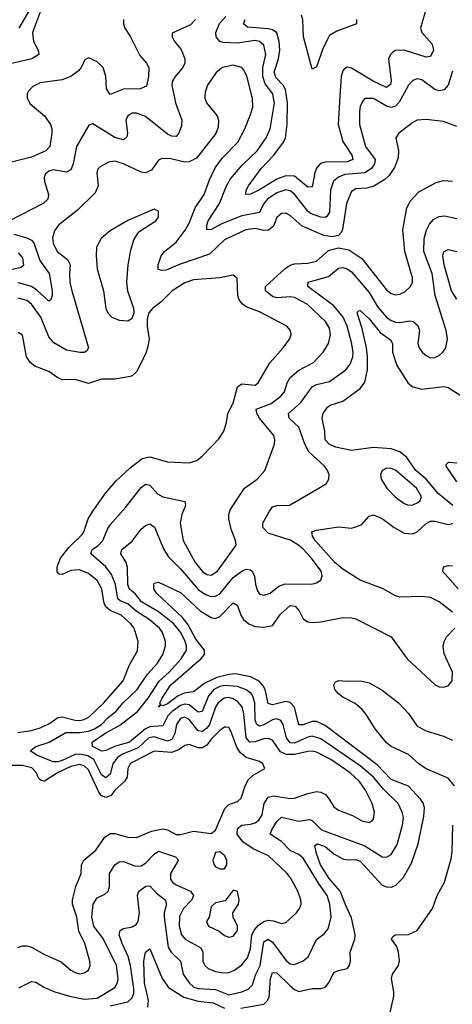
# Model space of a CAD drawing. Header units: inches. Extents: x 1694797 to 1849917, y 907313 to 1017959.
# Tile 662 of 834: x 1826217 to 1828189, y 945853 to 950349. Entities that reach past the tile are written whole.
import ezdxf

# ---------------------------------------------------------------- set-up
doc = ezdxf.new("R2010")
doc.units = ezdxf.units.IN
doc.header["$MEASUREMENT"] = 0
doc.layers.add('B8924', color=7, linetype='Continuous')
doc.layers.add('B8925', color=7, linetype='Continuous')

msp = doc.modelspace()

# ---------------------------------------------------------------- linework, layer by layer
at = {"layer": 'B8924', "color": 5}
for points, elevation in [([(1826251.4, 950000), (1826251.5, 949990), (1826264.9, 949964.9), (1826329.2, 949909.2), (1826356.6, 949870), (1826363.2, 949850), (1826363.7, 949830), (1826354, 949770), (1826335.4, 949750), (1826270, 949720.7), (1826148.7, 949690)], 620), ([(1826920.8, 950000), (1826926.9, 949970), (1826955.5, 949890), (1826955.1, 949864.9), (1826942.3, 949830), (1826930, 949815.8), (1826910, 949816.5), (1826890, 949825.7), (1826790, 949906.1), (1826750, 949922.4), (1826730, 949921.7), (1826709.4, 949910), (1826700.8, 949890), (1826707.9, 949830), (1826705.5, 949814.5), (1826690, 949799.8), (1826650, 949811), (1826550, 949873.7), (1826532.4, 949867.6), (1826476.3, 949770), (1826460.9, 949690), (1826450, 949663.1), (1826430, 949652.2), (1826370, 949663), (1826350, 949657.5), (1826335, 949644.9), (1826327.6, 949630), (1826329.3, 949610.7), (1826348.1, 949550), (1826345.4, 949530), (1826323.9, 949510), (1826170.3, 949430)], 640), ([(1827061.1, 950000), (1827060.7, 949990), (1827068.9, 949968.9), (1827116.5, 949910), (1827122.6, 949890), (1827122.3, 949857.7), (1827110.8, 949829.2), (1827023.3, 949716.7), (1826990, 949699.4), (1826970, 949698.7), (1826906.5, 949713.5), (1826865.3, 949714.7), (1826850, 949706.9), (1826818.1, 949661.9), (1826790, 949649), (1826770, 949652.6), (1826690, 949691.1), (1826650, 949703.2), (1826621.8, 949698.1), (1826583.7, 949676.3), (1826573.8, 949666.2), (1826567.9, 949650), (1826574.3, 949590), (1826561.5, 949558.5), (1826480.3, 949479.7), (1826394.2, 949410), (1826375.8, 949384.2), (1826367, 949353), (1826370, 949328.5), (1826388.1, 949290), (1826434, 949254), (1826447.3, 949230), (1826443.1, 949190), (1826446.1, 949150), (1826454.1, 949110), (1826530.2, 948850), (1826523.4, 948836.6), (1826511, 948829), (1826491, 948829), (1826430, 948839.8), (1826372.9, 948872.9), (1826350, 948900.9), (1826312.8, 948990), (1826270.3, 949050), (1826250, 949066.5), (1826210, 949076.7)], 660), ([(1828210, 949860.9), (1828150, 949883.9), (1828070, 949892.7), (1828030, 949890.8), (1828010, 949879.3), (1827946.4, 949830), (1827932.4, 949810), (1827943.5, 949750), (1827942, 949718), (1827926, 949674), (1827902.2, 949637.8), (1827881.6, 949618.4), (1827831.5, 949588.5), (1827800, 949580), (1827750, 949576.1), (1827730, 949563.9), (1827706.6, 949510), (1827689.2, 949390.8), (1827683, 949377), (1827670, 949363.9), (1827642.3, 949357.7), (1827604, 949364), (1827505.4, 949405.4), (1827450, 949454.1), (1827430, 949465.2), (1827410, 949464.6), (1827390, 949445.4), (1827374.5, 949405.5), (1827351.9, 949388.1), (1827330, 949386.6), (1827290, 949395.3), (1827248, 949390), (1827150, 949344.3), (1827082.1, 949277.9), (1826947.9, 949232.1), (1826884.4, 949204.4), (1826863.4, 949203.4), (1826848.9, 949210), (1826848.6, 949230), (1826862.1, 949270), (1826877.8, 949290), (1826930, 949332.5), (1826971.7, 949388.3), (1826990, 949419.3), (1827017.6, 949490), (1827057.9, 949550), (1827082.2, 949617.8), (1827107.7, 949672.3), (1827141.6, 949718.4), (1827211.4, 949790), (1827243.2, 949850), (1827270, 949916.4), (1827279.9, 949950), (1827277.8, 949990), (1827275.2, 950000)], 660), ([(1827962.4, 950000), (1827947.2, 949972.8), (1827930, 949953.5), (1827910, 949948.3), (1827890, 949954.3), (1827830, 949988.7), (1827790.9, 949989.1), (1827781.3, 949978.7), (1827770, 949952), (1827766.9, 949930), (1827766.7, 949870), (1827793.1, 949770), (1827838.1, 949710), (1827834.7, 949690), (1827821.3, 949670), (1827790.7, 949649.3), (1827698.7, 949641.3), (1827670.2, 949630), (1827648.2, 949611.8), (1827633.9, 949570), (1827629.3, 949470.7), (1827616.8, 949450), (1827610, 949446), (1827590, 949446.8), (1827543.5, 949463.5), (1827530, 949474.6), (1827470, 949552.2), (1827450, 949566.9), (1827430, 949571.4), (1827390, 949558.5), (1827346.8, 949530), (1827329.4, 949510), (1827310, 949468), (1827230, 949453.3), (1827141.9, 949418.1), (1827090, 949390.8), (1827070, 949389.8), (1827069.4, 949410), (1827076.5, 949430), (1827127.9, 949510), (1827160.1, 949590), (1827177.8, 949622.2), (1827233.4, 949686.6), (1827299.2, 949750), (1827340.9, 949810), (1827358.5, 949850), (1827379.2, 949970), (1827372.8, 950000)], 640), ([(1827676.8, 950000), (1827668.3, 949870), (1827690, 949792.3), (1827731.4, 949730), (1827736.1, 949710), (1827710, 949699.4), (1827610, 949698.3), (1827588.2, 949691.8), (1827570, 949670.7), (1827562.2, 949650), (1827550, 949586), (1827530, 949584.2), (1827470, 949634.4), (1827430, 949636.3), (1827390, 949621.3), (1827310, 949571.6), (1827270, 949552.4), (1827248.6, 949550), (1827249, 949570), (1827260.7, 949590), (1827317.2, 949670), (1827375.4, 949730), (1827419.7, 949790), (1827429.6, 949810), (1827436.9, 949870), (1827437.5, 949970), (1827433.5, 950000)], 620), ([(1826212.3, 945927.7), (1826270, 945956.1), (1826290, 945953.9), (1826329.1, 945929.1), (1826377.4, 945910), (1826444.2, 945890), (1826510, 945876.5), (1826570, 945881.1), (1826651.2, 945928.8), (1826662, 945950), (1826665.3, 945970), (1826658.5, 946030), (1826598.3, 946150), (1826554.9, 946210), (1826546.4, 946250), (1826552.2, 946310), (1826570, 946339.3), (1826605, 946355), (1826619.8, 946370), (1826625.7, 946390), (1826626.5, 946450), (1826650.8, 946490), (1826670, 946503), (1826690, 946504.3), (1826744.1, 946484.1), (1826770, 946485.4), (1826790, 946496.9), (1826830, 946538.5), (1826850, 946551.3), (1826926.7, 946526.7), (1826936.7, 946516.7), (1826939.3, 946510), (1826903.8, 946450), (1826904.5, 946424.5), (1826912.9, 946410), (1826930, 946398.9), (1826995.9, 946370), (1827009.4, 946350), (1827001.5, 946330), (1826963.6, 946290), (1826945.9, 946254.1), (1826943.8, 946210), (1826954.7, 946170), (1826971.6, 946150), (1827042.5, 946110), (1827051.8, 946090), (1827052.1, 946050), (1827060.6, 946030), (1827076.1, 946016.1), (1827110, 946002.1), (1827143.6, 945996.4), (1827170, 945997.5), (1827193.7, 946006.3), (1827230, 946032.8), (1827255.7, 946064.3), (1827270, 946106.4), (1827274.7, 946170), (1827286.8, 946193.2), (1827306.1, 946213.9), (1827330, 946230.5), (1827350, 946237.4), (1827374.4, 946234.4), (1827410, 946221), (1827430, 946226.4), (1827478.8, 946270), (1827492.8, 946290), (1827499.8, 946310), (1827498.9, 946330), (1827484.8, 946370), (1827452.2, 946430), (1827435.9, 946450), (1827350.7, 946530.7), (1827281.9, 946561.9), (1827234.6, 946594.6), (1827208.8, 946630), (1827210, 946655), (1827229, 946671), (1827270, 946674.8), (1827290, 946680.8), (1827306.9, 946693.1), (1827322.1, 946717.9), (1827331.7, 946770), (1827350, 946797.9), (1827376, 946804), (1827450, 946792.8), (1827470, 946794.1), (1827530, 946815.2), (1827570, 946824), (1827590, 946821.2), (1827610.9, 946810), (1827628.6, 946790), (1827650, 946754.3), (1827670, 946738.4), (1827735.1, 946715.1), (1827776.3, 946690), (1827810, 946683.1), (1827823.7, 946690), (1827830, 946698.8), (1827834, 946730), (1827823.7, 946770), (1827793.1, 946830), (1827766.2, 946870), (1827723.8, 946910), (1827636.1, 946970), (1827570, 947003.7), (1827550, 947008.9), (1827530, 947007.6), (1827470, 946993), (1827432.8, 946992.8), (1827406.2, 947006.2), (1827370, 947058.8), (1827350, 947066.9), (1827330, 947064.6), (1827290, 947050.6), (1827266.6, 947050), (1827248.9, 947070), (1827238.4, 947178.4), (1827230.6, 947210.6), (1827210, 947235.2), (1827190, 947247.7), (1827170, 947253.2), (1827148.9, 947251.1), (1827122, 947230), (1827110, 947209.8), (1827082.1, 947130), (1827070, 947112.9), (1827050, 947098.4), (1827030, 947100.8), (1826990, 947152.5), (1826970, 947164.1), (1826950, 947157.4), (1826931.2, 947130), (1826924.2, 947090), (1826910, 947061.3), (1826890, 947054.3), (1826830, 947074.1), (1826805.8, 947070), (1826756.4, 947023.5), (1826685.6, 946994.4), (1826661.9, 946978.1), (1826641.4, 946950), (1826630, 946904.1), (1826610, 946887.3), (1826590, 946901.1), (1826555.2, 946970), (1826528, 946988), (1826490, 946995.1), (1826470, 946992.8), (1826410, 946965.9), (1826390, 946959.4), (1826370, 946959.3), (1826294.6, 946990), (1826264.7, 947010), (1826289.6, 947030), (1826350.8, 947049.2), (1826426.6, 947093.4), (1826490, 947093.7), (1826530, 947100.2), (1826557.8, 947110), (1826589.5, 947130), (1826618.7, 947161.3), (1826655, 947190), (1826688.6, 947230), (1826752.7, 947290), (1826799.6, 947360.4), (1826845.7, 947410), (1826870, 947450.2), (1826882, 947490), (1826881.2, 947510), (1826867.9, 947550), (1826854.6, 947570), (1826807.3, 947610), (1826747.6, 947647.6), (1826710, 947681.4), (1826675.3, 947695.3), (1826664.4, 947704.4), (1826653.8, 947770), (1826634.8, 947814.8), (1826610.2, 947850.2), (1826540.6, 947910), (1826546.5, 947930), (1826573.1, 947946.9), (1826596.1, 947970), (1826617.4, 948022.6), (1826630, 948042), (1826699.2, 948120.8), (1826770, 948212.6), (1826790, 948228.5), (1826810, 948223.2), (1826844.4, 948184.4), (1826870, 948170.1), (1826969.2, 948149.2), (1826972.8, 948130), (1826956, 948090), (1826947.8, 948050), (1826962, 947970), (1827017.6, 947870), (1827050, 947829.6), (1827070, 947816), (1827090, 947812.6), (1827118.4, 947830), (1827203.2, 947950), (1827201.4, 947970), (1827181.7, 948021.7), (1827170.6, 948069.4), (1827169.9, 948090), (1827175.8, 948110), (1827241.4, 948210), (1827299.1, 948250), (1827334, 948290), (1827378, 948410), (1827380.3, 948430), (1827375.8, 948450), (1827309.9, 948530), (1827297.5, 948550), (1827295.5, 948570), (1827364.1, 948595.9), (1827407.4, 948630), (1827423.8, 948650), (1827436.6, 948690), (1827450, 948715.5), (1827490, 948747.9), (1827556.1, 948783.9), (1827600.7, 948830), (1827625.4, 948870), (1827634.7, 948910), (1827630, 948939.7), (1827610.6, 948970), (1827527.4, 949050), (1827470, 949080.5), (1827450, 949083.3), (1827390, 949078.2), (1827370, 949085.1), (1827337, 949110), (1827337, 949130), (1827426.7, 949213.3), (1827450, 949228.3), (1827470, 949234.4), (1827530, 949236.6), (1827570, 949246.6), (1827625, 949295), (1827670, 949307.8), (1827717.9, 949297.9), (1827777.7, 949257.7), (1827890, 949115), (1827910, 949098.5), (1827930, 949091.9), (1827950, 949095.2), (1827973.3, 949106.7), (1827998.7, 949130), (1828007.3, 949150), (1828008.7, 949170), (1827972.5, 949290), (1827964.6, 949390), (1827982.9, 949490), (1827998.9, 949521.1), (1828037.2, 949562.8), (1828115.3, 949604.7), (1828150, 949614.4), (1828190, 949611.3)], 660), ([(1826630, 945845.5), (1826710, 945864.6), (1826730, 945881.7), (1826736.6, 945903.4), (1826736.5, 945923.5), (1826722.7, 946030), (1826711.4, 946071.4), (1826683.4, 946130), (1826670.7, 946170), (1826674.7, 946190), (1826690, 946198.8), (1826730, 946205.9), (1826750, 946218.9), (1826757.3, 946230), (1826763.7, 946270), (1826754.2, 946350), (1826760.6, 946370), (1826791.7, 946391.7), (1826810, 946394.3), (1826839.9, 946359.9), (1826880.8, 946330), (1826886.3, 946310), (1826874.9, 946270), (1826874.9, 946250), (1826893.4, 946113.4), (1826907.3, 946090), (1826949.6, 946050), (1826962.2, 945990), (1826989.1, 945950), (1827010.1, 945930.1), (1827030, 945924.4), (1827110, 945920.4), (1827170, 945896), (1827230, 945908.9), (1827258.3, 945921.7), (1827277.9, 945942.1), (1827293.6, 945990), (1827313, 946030), (1827330, 946137.2), (1827350, 946149.5), (1827370, 946136.4), (1827430, 946054), (1827450, 946037.3), (1827470, 946034), (1827510, 946050.9), (1827532.3, 946070), (1827570, 946148), (1827605, 946175), (1827622.8, 946197.2), (1827636.4, 946250), (1827631.7, 946310), (1827619.4, 946350), (1827581.7, 946401.7), (1827510, 946520.5), (1827490, 946537), (1827450, 946555.2), (1827410, 946596.1), (1827359.4, 946630), (1827366.2, 946650), (1827390, 946687.8), (1827410, 946707.7), (1827490, 946688.3), (1827536.5, 946696.5), (1827550, 946691.6), (1827592.8, 946650), (1827790, 946576.1), (1827870, 946526), (1827890, 946524.2), (1827910, 946536.5), (1827937.9, 946582.2), (1827962.3, 946670), (1827966.3, 946706.3), (1827961.6, 946730), (1827942.5, 946770), (1827875.1, 946835.1), (1827829.9, 946890), (1827770, 946942.2), (1827590, 947064.3), (1827550, 947076.7), (1827530, 947072.3), (1827470, 947045.1), (1827450, 947047.3), (1827433.3, 947070), (1827418.7, 947130), (1827408.3, 947148.3), (1827390, 947155.6), (1827370, 947151.2), (1827330, 947129.3), (1827310, 947123.4), (1827298.8, 947130), (1827290, 947150), (1827289.2, 947229.1), (1827279.5, 947259.5), (1827271.6, 947271.6), (1827250, 947288.4), (1827210, 947304.3), (1827150, 947308.7), (1827130, 947304.2), (1827102.7, 947290), (1827078.2, 947261.8), (1827049.6, 947190.4), (1827030, 947187), (1826990, 947220.9), (1826970, 947223.5), (1826950, 947216.7), (1826912, 947190), (1826892.9, 947170), (1826870, 947124.5), (1826810, 947119.5), (1826790, 947110.2), (1826717.8, 947050), (1826649.6, 947030.4), (1826610, 947012), (1826590.7, 947009.3), (1826548.3, 947030), (1826546.5, 947050), (1826605.7, 947090), (1826672.7, 947127.3), (1826753.7, 947190), (1826802.9, 947250), (1826852.5, 947327.5), (1826898.8, 947370), (1826953.2, 947430), (1826977.5, 947470), (1826977.6, 947490), (1826970, 947514.5), (1826950, 947551.8), (1826919.2, 947590), (1826850, 947644.1), (1826772.2, 947690), (1826745.5, 947725.5), (1826715.2, 947750), (1826709.9, 947769.9), (1826707.6, 947847.6), (1826701.7, 947870), (1826677.4, 947910), (1826682.4, 947930), (1826730, 947967.3), (1826770, 948022.8), (1826790, 948039.1), (1826810, 948046.5), (1826831.2, 948031.2), (1826873.5, 947930), (1826895.6, 947895.6), (1826950, 947840.8), (1827030, 947746.9), (1827063.4, 947723.4), (1827090, 947714.9), (1827110, 947716.8), (1827130, 947727.2), (1827190, 947801), (1827230, 947830.1), (1827250, 947839.3), (1827270, 947836.5), (1827277.3, 947830), (1827287.5, 947807.5), (1827291.9, 947770), (1827300.9, 947740.9), (1827310, 947725.7), (1827330, 947721.5), (1827358.7, 947730), (1827398.3, 947761.7), (1827426.9, 947773.1), (1827548.2, 947771.8), (1827570, 947777.2), (1827589.7, 947790), (1827596.2, 947810), (1827591.1, 947830), (1827547.9, 947890), (1827510, 947930.7), (1827487.4, 947950), (1827450, 947971.8), (1827350, 948004.1), (1827324.8, 948030), (1827326.2, 948050), (1827355.2, 948104.8), (1827370, 948123.9), (1827390, 948130.1), (1827447.3, 948132.7), (1827461, 948139), (1827614, 948230), (1827626, 948250), (1827628, 948270), (1827620.5, 948290), (1827606, 948310), (1827535.9, 948375.9), (1827516.3, 948410), (1827490, 948487.9), (1827445.3, 948530), (1827442.4, 948550), (1827499.1, 948600.9), (1827550, 948672.7), (1827570, 948683.6), (1827630, 948696), (1827704.4, 948750), (1827723.5, 948776.5), (1827735.8, 948810), (1827737.4, 948830), (1827730, 948875.4), (1827710.2, 948950), (1827692.2, 948990), (1827650, 949042.7), (1827530.9, 949130), (1827531.8, 949150), (1827624.4, 949175.6), (1827670, 949213.5), (1827690, 949217.6), (1827710, 949211.5), (1827730, 949197.2), (1827810, 949103.8), (1827850, 949036.4), (1827890, 948991.1), (1827910, 948975.2), (1827930, 948967.9), (1827950, 948966.5), (1827993.9, 948973.9), (1828011, 948971), (1828033, 948953), (1828039.5, 948930), (1828032, 948870), (1828038.8, 948850), (1828052.8, 948830), (1828070, 948814.7), (1828090, 948804.9), (1828110, 948806.2), (1828130, 948815.8), (1828147.1, 948830), (1828160.3, 948850), (1828167.9, 948892.1), (1828161.5, 948930), (1828111.3, 949090), (1828098.4, 949190), (1828060.3, 949290), (1828060.6, 949350), (1828071.5, 949388.5), (1828085.2, 949414.8), (1828103.3, 949436.7), (1828130, 949450.8), (1828153.6, 949453.6), (1828210, 949441.8)], 640), ([(1826190.3, 949370), (1826250, 949352.8), (1826270, 949342), (1826281, 949330), (1826308.5, 949250), (1826350.6, 949190), (1826364.8, 949110), (1826365.5, 949090), (1826358.9, 949070), (1826350, 949064.1), (1826294.4, 949114.4), (1826270.4, 949130.4), (1826210, 949146.9)], 640), ([(1826210, 949284), (1826230, 949261.5), (1826234.1, 949225.9), (1826222.7, 949217.3), (1826150, 949200.9)], 620), ([(1828210, 949072.5), (1828185.8, 949110), (1828152, 949230), (1828145.9, 949270), (1828150.6, 949289.4), (1828170, 949299.4), (1828210.6, 949290.6)], 620), ([(1826206.3, 947093.7), (1826270, 947103), (1826310, 947115.5), (1826350, 947133.4), (1826390, 947162.6), (1826410, 947164.7), (1826470, 947149.5), (1826490, 947148.9), (1826510, 947153.3), (1826534.2, 947165.8), (1826600.1, 947230), (1826688.1, 947330), (1826717.4, 947402.6), (1826753.9, 947466), (1826757, 947510), (1826738.5, 947570), (1826723, 947590), (1826679, 947630), (1826630, 947650.8), (1826608.6, 947668.6), (1826599.9, 947690), (1826592, 947750), (1826570, 947788.4), (1826530, 947820.5), (1826490, 947836.6), (1826450, 947833), (1826410, 947814.9), (1826396.1, 947816.1), (1826387.1, 947827), (1826387.2, 947850), (1826403, 947890), (1826440.8, 947939.2), (1826501.8, 947998.2), (1826509.9, 948010.1), (1826528.8, 948070), (1826550, 948104.1), (1826610, 948188), (1826657.3, 948242.7), (1826718.6, 948301.4), (1826775, 948345), (1826810, 948353.1), (1826890, 948330.2), (1826990, 948324.6), (1827024, 948336), (1827050, 948356.9), (1827124.9, 948435.1), (1827147.6, 948470), (1827159.8, 948510), (1827165.6, 948550), (1827190, 948598.4), (1827210, 948671.9), (1827230, 948686), (1827290, 948680.2), (1827304.4, 948690), (1827358.1, 948781.9), (1827418.7, 948850), (1827447.1, 948890), (1827454, 948910), (1827451.1, 948930), (1827435.1, 948950), (1827310, 949014.7), (1827250, 949037.7), (1827231.1, 949051.1), (1827217.6, 949070), (1827211.8, 949090), (1827208.4, 949168.4), (1827190, 949183), (1827130, 949169.8), (1827010, 949161.3), (1826970, 949147.8), (1826912.3, 949110), (1826860.3, 949059.7), (1826821.6, 949030), (1826804.9, 949010), (1826798, 948982), (1826797.6, 948950), (1826807.1, 948890), (1826799.7, 948850), (1826790, 948820.9), (1826750, 948740.9), (1826730, 948722), (1826720.9, 948719.1), (1826650, 948707.6), (1826590, 948708), (1826530, 948687.4), (1826470, 948705.3), (1826410, 948704.2), (1826390, 948712.9), (1826350, 948742.2), (1826286.1, 948766.1), (1826264.2, 948784.2), (1826248.3, 948810), (1826230, 948908), (1826210, 948921.2)], 680), ([(1828192.5, 948130), (1828125.1, 948185.1), (1828070.1, 948250.1), (1828023.6, 948290), (1827982.7, 948350), (1827950, 948375.3), (1827910, 948389), (1827830, 948395.1), (1827730, 948381.8), (1827657.1, 948397.1), (1827627.4, 948410), (1827609.2, 948430), (1827608.6, 948470), (1827595.9, 948530), (1827600.2, 948550), (1827620.2, 948579.8), (1827632, 948588), (1827690, 948606.2), (1827770, 948664.3), (1827790, 948694.3), (1827802.1, 948750), (1827803.3, 948810), (1827799, 948850), (1827778.8, 948938.8), (1827755.8, 949010), (1827760.8, 949019.2), (1827770, 949020.8), (1827810, 948982.8), (1827860.6, 948920.6), (1827907, 948887), (1827916.4, 948870), (1827916.7, 948830), (1827936.8, 948770), (1827988.6, 948688.6), (1828010, 948671.8), (1828050, 948661.5), (1828150, 948673.6), (1828170, 948669.4), (1828250, 948618.5)], 620), ([(1828210, 948238.4), (1828160.9, 948310), (1828162.3, 948317.7), (1828172.2, 948327.8), (1828210, 948325.1)], 580), ([(1828190, 947643.8), (1828130, 947690.3), (1828090, 947710.2), (1828050, 947714.4), (1827950, 947712.1), (1827930, 947718.4), (1827874.6, 947750), (1827768.7, 947788.7), (1827690, 947839.2), (1827654, 947870), (1827564.1, 947970), (1827551.9, 947990), (1827549.7, 948010), (1827570, 948018.2), (1827670, 948032.4), (1827730, 948027.2), (1827750, 948032.3), (1827776.9, 948043.1), (1827810, 948081.5), (1827830, 948087.7), (1827870, 948071.8), (1827924, 948030), (1827970, 948003.6), (1828010, 948000.4), (1828030, 948009.5), (1828070, 948048.5), (1828090, 948058.5), (1828110, 948059.3), (1828170, 948043.8), (1828192, 948048)], 620), ([(1828216.9, 947750), (1828144.1, 947830), (1828151.3, 947850), (1828170, 947856.1), (1828190, 947854.6)], 580), ([(1827225.4, 945834.6), (1827330, 945853.6), (1827347.4, 945870), (1827353.9, 945886.1), (1827360.5, 945970), (1827370, 945998.2), (1827390, 945996.6), (1827450, 945936.9), (1827470, 945920.1), (1827490, 945911.8), (1827550, 945925.4), (1827590, 945924.8), (1827610, 945931.5), (1827626.4, 945950), (1827650, 945997.7), (1827670, 946007.6), (1827710, 946016.1), (1827721.2, 946030), (1827725.4, 946050), (1827724.5, 946090), (1827744.5, 946150), (1827746.2, 946170), (1827730, 946247.9), (1827703.4, 946303.4), (1827678.9, 946370), (1827627.3, 946427.3), (1827588.6, 946490), (1827570, 946541.5), (1827562.4, 946577.6), (1827574.6, 946585.4), (1827610, 946573.1), (1827650, 946539.9), (1827690, 946516.6), (1827710, 946511.6), (1827750, 946513.4), (1827770, 946506.2), (1827870, 946397), (1827890, 946388.3), (1827910, 946386.9), (1827930, 946395.1), (1827965.9, 946430), (1828002.9, 946497.1), (1828034.5, 946585.6), (1828059.6, 946710), (1828062.3, 946750), (1828057.5, 946770), (1828044.9, 946790), (1827990, 946848.6), (1827910, 946879.3), (1827846.5, 946946.5), (1827610, 947126.2), (1827570, 947144.7), (1827550, 947143.4), (1827510, 947128.2), (1827490, 947128.7), (1827470.3, 947210), (1827450, 947231.1), (1827430, 947236.1), (1827370, 947220.9), (1827350, 947225.5), (1827336.2, 947290), (1827327.6, 947307.6), (1827308.3, 947328.3), (1827270, 947348.6), (1827201.6, 947361.6), (1827170, 947358.8), (1827115, 947345), (1827061, 947319), (1827010, 947279.3), (1826966.3, 947273.7), (1826939.2, 947260.8), (1826890, 947225.2), (1826870, 947215.4), (1826861.6, 947218.4), (1826849.8, 947209.8), (1826858.4, 947221.6), (1826855.4, 947230), (1826866.2, 947250), (1826903.8, 947310), (1827042.5, 947430), (1827058.9, 947450), (1827058.9, 947470), (1827019.7, 947519.7), (1826985.4, 947585.4), (1826959, 947619), (1826840.6, 947730), (1826828.4, 947750), (1826828.2, 947771.8), (1826830, 947776.3), (1826850, 947780.2), (1826950, 947733.6), (1827039.9, 947650), (1827090, 947618.5), (1827110, 947614.4), (1827130, 947623.5), (1827190, 947686.2), (1827210, 947674.3), (1827224.6, 947630), (1827237.1, 947610), (1827260.9, 947590), (1827290, 947578.6), (1827330, 947575.4), (1827370, 947582.6), (1827406.5, 947633.5), (1827450, 947674.1), (1827473.2, 947670), (1827491.9, 947650), (1827510, 947612.9), (1827530, 947599.3), (1827550, 947596.3), (1827590, 947599.5), (1827690, 947619), (1827730, 947618), (1827750, 947612.3), (1827911.2, 947531.2), (1827983.2, 947430), (1828111.7, 947311.7), (1828130, 947302.3), (1828150, 947300.5), (1828170, 947306.4), (1828188.4, 947330), (1828190.4, 947370), (1828152.6, 947452.6), (1828147.2, 947487.2), (1828152, 947510), (1828162.8, 947530), (1828201.1, 947570)], 620), ([(1828199.6, 946850), (1828170, 946885.3), (1828070, 946928.5), (1828037.4, 946950), (1827990, 946993), (1827910, 947029.3), (1827890, 947046.6), (1827837.2, 947110), (1827796.7, 947176.7), (1827778.4, 947198.4), (1827746.9, 947226.9), (1827690, 947255.5), (1827671, 947270), (1827653.1, 947290), (1827648.7, 947311.3), (1827655.6, 947324.4), (1827670, 947332), (1827710, 947327.6), (1827770, 947330.2), (1827810, 947320.7), (1827870, 947287.8), (1827943.8, 947230), (1827990, 947180.6), (1828030, 947122.9), (1828070, 947100.9), (1828150, 947077.8), (1828190, 947059.1)], 580), ([(1826207.7, 946112.3), (1826230, 946119.2), (1826250, 946119.3), (1826270, 946113.7), (1826330, 946079.8), (1826406.2, 946046.2), (1826450, 946009.1), (1826470, 945998.3), (1826490, 945991.8), (1826510, 945996.5), (1826530, 946008.7), (1826538.5, 946030), (1826536.1, 946050), (1826513.2, 946130), (1826486.9, 946186.9), (1826476.9, 946250), (1826457.6, 946310), (1826457.3, 946330), (1826473.4, 946390), (1826496.9, 946450), (1826499.3, 946490), (1826509.9, 946510.1), (1826563.8, 946556.2), (1826604.6, 946615.4), (1826630, 946632), (1826650, 946632.5), (1826710, 946615.3), (1826750, 946614), (1826817.3, 946642.7), (1826870, 946653.3), (1826890, 946648.9), (1826930, 946627.7), (1826950, 946627.7), (1827010, 946643.5), (1827090, 946632.2), (1827110, 946648), (1827152.5, 946747.5), (1827170, 946764.3), (1827210, 946778.6), (1827226.5, 946793.5), (1827245.4, 946850), (1827260.6, 946879.4), (1827280.9, 946899.1), (1827334.5, 946930), (1827325.6, 946950), (1827310, 946962), (1827250, 946980.2), (1827222, 947002), (1827207.3, 947027.3), (1827179.5, 947099.5), (1827170, 947116), (1827157.7, 947117.7), (1827150, 947118), (1827130, 947102.2), (1827090, 947062.9), (1827070, 947035.5), (1827050, 947023.6), (1827030, 947023.8), (1826990, 947038.5), (1826970, 947035.2), (1826943.6, 947016.4), (1826910, 947002.5), (1826830, 947009), (1826730, 946957), (1826721, 946950), (1826710.1, 946930), (1826706.7, 946890), (1826694, 946870), (1826650.7, 946830), (1826633.5, 946806.5), (1826610, 946797.1), (1826590, 946804.4), (1826578.5, 946818.5), (1826530, 946922.9), (1826510, 946941.7), (1826490, 946947.7), (1826450, 946938.8), (1826389, 946910), (1826330, 946871.9), (1826313.9, 946873.9), (1826303.9, 946883.9), (1826291.4, 946911.4), (1826271.7, 946931.7), (1826230, 946943.5), (1826162.9, 946942.9)], 680), ([(1827898.1, 945781.9), (1827922.3, 945890), (1827923, 945910), (1827911.5, 945970), (1827916.4, 945990), (1827944.6, 946030), (1827948.7, 946051.3), (1827944.2, 946090), (1827935.9, 946115.9), (1827912, 946150), (1827918, 946162), (1827930.7, 946169.3), (1827990, 946171.2), (1828029, 946190), (1828099.7, 946290), (1828121.1, 946350), (1828153.4, 946410), (1828183.6, 946516.4), (1828188.8, 946550), (1828192.5, 946670)], 580), ([(1826800.7, 945839.3), (1826803.9, 945870), (1826785.6, 945950), (1826782.3, 946050), (1826790, 946090.3), (1826810, 946105.3), (1826866.8, 945970), (1826895.3, 945930), (1826964.7, 945884.7), (1827030, 945866.7), (1827098.8, 945858.8), (1827150, 945834.5)], 620)]:
    msp.add_lwpolyline(points, dxfattribs=dict(at, elevation=elevation))
for points, elevation in [([(1826830, 949483.7), (1826710, 949432), (1826630, 949385.4), (1826587.6, 949350), (1826566.9, 949310), (1826564.7, 949270), (1826570, 949211.3), (1826598.6, 949110), (1826609.3, 949030), (1826619, 949010), (1826637.1, 948990), (1826670, 948976.5), (1826710, 948973), (1826730, 948986), (1826739.5, 949010), (1826737.6, 949030), (1826709.8, 949109.8), (1826705.6, 949150), (1826711.8, 949230), (1826724, 949296), (1826736.6, 949343.4), (1826759.7, 949380.3), (1826838, 949430), (1826850, 949446.8), (1826850, 949474)], 680), ([(1827890, 948300.3), (1827869, 948290), (1827862, 948270), (1827865, 948250), (1827891.3, 948210), (1827929.1, 948170), (1827970, 948139.4), (1827990, 948131.8), (1828010, 948133.5), (1828030, 948142.7), (1828041, 948150), (1828049.8, 948170), (1828026.5, 948210), (1827930, 948292.5), (1827910, 948299.8)], 640), ([(1827130, 946549.3), (1827110, 946545.2), (1827097.1, 946510), (1827103, 946490), (1827110, 946480.7), (1827130, 946470.8), (1827150, 946471.3), (1827161.2, 946490), (1827160.9, 946510), (1827151.6, 946530)], 680), ([(1827190, 946374), (1827154.2, 946325.8), (1827110, 946315.4), (1827090, 946297.4), (1827080.3, 946250), (1827068.7, 946230), (1827078, 946210), (1827126.5, 946186.5), (1827150, 946167.1), (1827170, 946159.7), (1827190, 946163.2), (1827209.8, 946190), (1827209.8, 946209.8), (1827189.5, 946250), (1827189.2, 946270), (1827214.5, 946310), (1827218, 946330), (1827210, 946368)], 680)]:
    msp.add_lwpolyline(points, close=True, dxfattribs=dict(at, elevation=elevation))
at = {"layer": 'B8925', "color": 5}
for points, elevation in [([(1826334.6, 950450), (1826275.7, 950290), (1826279.5, 950250), (1826301.4, 950210), (1826303.4, 950190), (1826272.8, 950170), (1826172.8, 950147.2)], 580), ([(1826270, 950409.4), (1826212.4, 950310)], 560), ([(1828074, 950410), (1828044.8, 950310), (1828050.1, 950290), (1828097.9, 950237.9), (1828103.5, 950210), (1828090, 950180.3), (1828070, 950177.9), (1827970, 950209.5), (1827931.2, 950208.8), (1827919, 950201), (1827907.2, 950190), (1827898.3, 950170), (1827910.4, 950070), (1827907.6, 950052.4), (1827890, 950039.6), (1827827.9, 950067.9), (1827730, 950128), (1827710, 950132.2), (1827697.1, 950122.9), (1827690, 950114.8), (1827682.6, 950090), (1827676.8, 950000)], 620), ([(1827372.8, 950000), (1827370.7, 950010), (1827336.7, 950056.7), (1827324.9, 950090), (1827325.7, 950130), (1827339.7, 950190), (1827330, 950232.9), (1827310.7, 950250), (1827290, 950254.1), (1827210, 950242.4), (1827144.8, 950244.8), (1827128.8, 950250), (1827112.5, 950270), (1827110.5, 950290), (1827128.3, 950331.7), (1827156.3, 950363.7)], 640), ([(1827752.4, 950350), (1827753.4, 950330), (1827663.2, 950296.8), (1827630, 950277.2), (1827600, 950219.9), (1827570, 950133.5), (1827550, 950122.4), (1827511.4, 950270), (1827508.4, 950348.4), (1827502, 950370)], 580), ([(1826690.1, 950350), (1826689.6, 950330), (1826696.6, 950310), (1826722.6, 950270), (1826765.1, 950185.1), (1826794.4, 950150), (1826805.2, 950130), (1826804.7, 950090), (1826794.3, 950045.7), (1826766.8, 950033.2), (1826690, 950031.8), (1826630, 950007.8), (1826612.5, 950032.5), (1826609.4, 950090), (1826597.7, 950130), (1826570, 950156.6), (1826530, 950175.1), (1826514.5, 950165.5), (1826497.6, 950130), (1826485.3, 950114.7), (1826450, 950089.2), (1826410, 950074.9), (1826310, 950060.1), (1826276.5, 950043.5), (1826257.2, 950022.8), (1826251.3, 950010), (1826251.4, 950000)], 620), ([(1827019.1, 950350), (1826994.9, 950325.1), (1826912.7, 950287.3), (1826912.2, 950270), (1826922.6, 950250), (1826953.3, 950213.3), (1826970.2, 950170), (1826969.4, 950150), (1826960.5, 950130), (1826925.9, 950090), (1826914.1, 950070), (1826910.8, 950050), (1826920.8, 950000)], 640), ([(1827433.5, 950000), (1827429.6, 950030), (1827418.5, 950050), (1827384.9, 950084.9), (1827377.4, 950110), (1827396.8, 950170), (1827402.4, 950210), (1827400.5, 950250), (1827389.1, 950289.1), (1827370, 950303.1), (1827350, 950307.9), (1827255.1, 950315.1), (1827237.6, 950330), (1827244.2, 950350)], 620), ([(1827275.2, 950000), (1827251.9, 950091.9), (1827239, 950119), (1827230, 950130.8), (1827190, 950141.4), (1827141.3, 950130), (1827112.5, 950107.5), (1827073.2, 950050), (1827061.8, 950018.1), (1827061.1, 950000)], 660), ([(1828190, 950114), (1828170.1, 950049.9), (1828152.1, 950027.9), (1828130, 950024.3), (1828110, 950030.5), (1828050, 950073.7), (1828030, 950078.5), (1828008.9, 950071.1), (1827990.1, 950049.9), (1827962.4, 950000)], 640)]:
    msp.add_lwpolyline(points, dxfattribs=dict(at, elevation=elevation))

doc.saveas('drawing.dxf')
